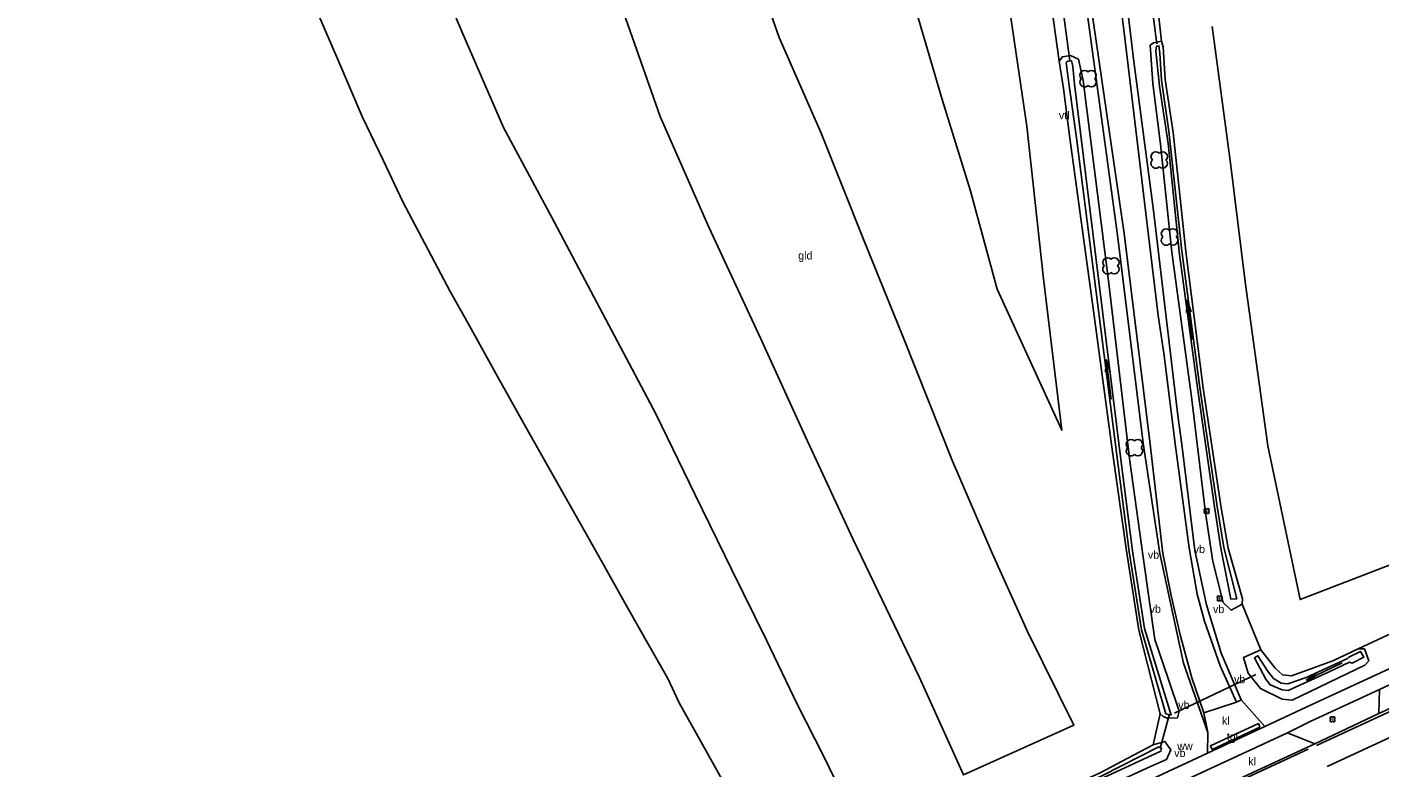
# Model space of a CAD drawing. Extents: x 154825 to 158680, y 370717 to 378075.
# Drawn here: x 157167.5 to 157336.6, y 372656.2 to 372748.8 of the extents above; entities that cross this region are included whole.
import ezdxf

# ---------------------------------------------------------------- set-up
doc = ezdxf.new("R2010")
doc.units = 0
for name, color, linetype in [('boom', 7, 'Continuous'), ('cultuurscheiding', 7, 'Continuous'), ('deelstreep(1-1)', 7, 'Continuous'), ('deelstreep(3-9)', 7, 'Continuous'), ('driehoekmarkering', 7, 'Continuous'), ('duiker lijn', 7, 'Continuous'), ('grasland_productiegrasl(vs)', 7, 'Continuous'), ('greppel - midden sloot', 7, 'Continuous'), ('hoogteverschillijn', 7, 'Continuous'), ('insteek sloot', 7, 'Continuous'), ('kant gesloten verharding', 7, 'Continuous'), ('kant onverhard', 7, 'Continuous'), ('kantstreep', 7, 'Continuous'), ('klinkerverharding(vs)', 7, 'Continuous'), ('maaiveldlijn algemeen - gesloten verharding', 7, 'Continuous'), ('maaiveldlijn algemeen - open verharding', 7, 'Continuous'), ('maaiveldlijn algemeen - tegelverharding', 7, 'Continuous'), ('Sloot bodem', 7, 'Continuous'), ('stroomrichting  watergangen', 7, 'Continuous'), ('tegelverh(vs)', 7, 'Continuous'), ('verharding algemeen', 7, 'Continuous'), ('verkeersb_z kabel', 7, 'Continuous'), ('vlak_Grasland', 7, 'Continuous'), ('vlak_Grazige_vegetatie', 7, 'Continuous'), ('wegwijzer z kabel', 7, 'Continuous')]:
    doc.layers.add(name, color=color, linetype=linetype)

msp = doc.modelspace()

# ---------------------------------------------------------------- linework, layer by layer
at = {"layer": 'boom'}
for centre in [(157314.9, 372688.29), (157316.55, 372677.37), (157330.64, 372662.26)]:
    msp.add_circle(centre, 0.006, dxfattribs=at)
for centre, radius, start, end in [((157299.67, 372742.8), 0.6, 45, 225), ((157299.67, 372741.95), 0.6, 134.7431, 315), ((157300.52, 372742.8), 0.6, 315, 135), ((157300.52, 372741.95), 0.6, 225, 45), ((157308.56, 372732.63), 0.6, 45, 225), ((157308.56, 372731.78), 0.6, 134.7431, 315), ((157309.41, 372732.63), 0.6, 315, 135), ((157309.41, 372731.78), 0.6, 225, 45), ((157309.85, 372723), 0.6, 45, 225), ((157310.7, 372723), 0.6, 315, 135), ((157309.85, 372722.15), 0.6, 134.7431, 315), ((157310.7, 372722.15), 0.6, 225, 45), ((157302.53, 372719.39), 0.6, 45, 225), ((157303.37, 372719.39), 0.6, 315, 135), ((157302.53, 372718.55), 0.6, 134.7431, 315), ((157303.37, 372718.55), 0.6, 225, 45), ((157305.47, 372696.65), 0.6, 45, 225), ((157305.47, 372695.8), 0.6, 134.7431, 315), ((157306.32, 372696.65), 0.6, 315, 135), ((157306.32, 372695.8), 0.6, 225, 45), ((157314.75, 372688.45), 0.158, 357.075, 272.925), ((157314.75, 372688.14), 0.158, 87.075, 2.925), ((157315.06, 372688.45), 0.158, 267.075, 182.925), ((157315.06, 372688.14), 0.158, 177.075, 92.925), ((157316.4, 372677.53), 0.158, 357.075, 272.925), ((157316.71, 372677.53), 0.158, 267.075, 182.925), ((157316.4, 372677.21), 0.158, 87.075, 2.925), ((157316.71, 372677.21), 0.158, 177.075, 92.925), ((157330.49, 372662.42), 0.158, 357.075, 272.925), ((157330.8, 372662.42), 0.158, 267.075, 182.925), ((157330.49, 372662.1), 0.158, 87.075, 2.925), ((157330.8, 372662.1), 0.158, 177.075, 92.925)]:
    msp.add_arc(centre, radius, start, end, dxfattribs=at)
at = {"layer": 'cultuurscheiding'}
for points in [[(157308.61, 372753.08), (157309.29, 372747.08)], [(157295.55, 372751.15), (157296.48, 372744.59)], [(157319.37, 372676.64), (157321.69, 372670.93)], [(157333.85, 372671.08), (157338.16, 372673.08)], [(157308.23, 372659.04), (157309.1, 372662.94)]]:
    msp.add_lwpolyline(points, dxfattribs=at)
at = {"layer": 'deelstreep(1-1)'}
msp.add_lwpolyline([(157311.8, 372651.19), (157327.61, 372658.53)], dxfattribs=at)
at = {"layer": 'deelstreep(3-9)'}
msp.add_lwpolyline([(157693.04, 372824.71), (157671.19, 372814.57), (157649.3, 372804.41), (157627.44, 372794.27), (157604.56, 372783.62), (157594.54, 372778.92), (157572.69, 372768.8), (157551.11, 372758.81), (157529.26, 372748.71), (157507.38, 372738.56), (157474.53, 372723.31), (157452.88, 372713.29), (157431.04, 372703.17), (157418.74, 372697.46), (157398.09, 372687.91), (157373.81, 372676.65), (157351.94, 372666.54), (157329.99, 372656.33)], dxfattribs=at)
at = {"layer": 'driehoekmarkering'}
msp.add_lwpolyline([(157321.56, 372661.27), (157315.59, 372658.49)], dxfattribs=at)
at = {"layer": 'duiker lijn'}
for points in [[(157307.87, 372753.2), (157308.69, 372746.72)], [(157296.98, 372750.88), (157297.81, 372744.62)], [(157321.06, 372667.86), (157310.9, 372663.04)], [(157310.23, 372662.79), (157309.16, 372658.75)]]:
    msp.add_lwpolyline(points, dxfattribs=at)
at = {"layer": 'greppel - midden sloot'}
for points in [[(157315.88, 372688.83), (157313.79, 372703.7), (157311.54, 372720.37), (157310.09, 372734.28), (157309.01, 372741.43), (157308.57, 372745.82), (157308.64, 372746.44), (157308.95, 372746.49), (157309.07, 372745.58), (157309.26, 372742.19), (157310.21, 372735.8), (157311.8, 372720.85), (157314.05, 372703.77), (157316.24, 372688.89)], [(157305.63, 372683.31), (157304.16, 372695.1), (157301.45, 372717.01), (157298.39, 372741.68), (157298.18, 372743.91), (157298.04, 372744.62), (157297.55, 372744.59), (157297.35, 372744.4), (157297.57, 372742.74), (157298.65, 372735), (157301.3, 372714.04), (157303.63, 372695.63), (157305.22, 372683.24)]]:
    msp.add_lwpolyline(points, dxfattribs=at)
at = {"layer": 'hoogteverschillijn'}
for points in [[(157239.91, 372756.78), (157246.61, 372737.63), (157252.72, 372723.81), (157259.19, 372709.84), (157264.8, 372697.57), (157270.74, 372684.74), (157278.97, 372667.57), (157284.52, 372655.3), (157298.32, 372661.52), (157292.51, 372673.25), (157288.11, 372683.04), (157283.14, 372694.53), (157276.98, 372710.04), (157272, 372722.38), (157266.72, 372735.55), (157261.5, 372747.53), (157256.8, 372760.96)], [(157271.24, 372649.01), (157267.03, 372657.7), (157263.79, 372664.06), (157259.92, 372672.15), (157255.59, 372680.93), (157250.98, 372690.33), (157246.07, 372700.44), (157239.08, 372713.67), (157233.03, 372725.08), (157227.03, 372736.26), (157221.84, 372748.28), (157217.08, 372759.58)], [(157277.56, 372754.47), (157281.86, 372739.77), (157285.36, 372728.47), (157288.74, 372716.05), (157296.81, 372698.41), (157294.53, 372717.33), (157292.44, 372736.42), (157289.31, 372757.69)], [(157315.61, 372748.92), (157317.88, 372731.81), (157319.72, 372716.95), (157322.55, 372696.44), (157326.6, 372677.22), (157348.54, 372685.72), (157344.86, 372705.71), (157342.46, 372721.11), (157340.74, 372736.11), (157338.39, 372754.03)], [(157203.81, 372750.67), (157206.34, 372744.77), (157209.37, 372737.66), (157212.06, 372732.12), (157214.44, 372726.99), (157220.38, 372715.76), (157222.59, 372711.83), (157226.29, 372705.15), (157229.83, 372698.78), (157234.18, 372691.14), (157237.75, 372684.8), (157239.63, 372681.44), (157242.21, 372676.82), (157244.87, 372672.09), (157247.56, 372667.37), (157248.98, 372664.32), (157251.72, 372659.47), (157256.71, 372650.51)]]:
    msp.add_lwpolyline(points, dxfattribs=at)
at = {"layer": 'insteek sloot'}
for points in [[(157309.29, 372747.08), (157308.26, 372746.88), (157307.84, 372746.57), (157308.21, 372741.79), (157309.15, 372734.2), (157310.57, 372720.67), (157313.01, 372702.58), (157314.79, 372688.07), (157315.67, 372681.97), (157317, 372676.88), (157317.98, 372675.92), (157319.37, 372676.64)], [(157319.37, 372676.64), (157319.38, 372677.34), (157317.62, 372683.65), (157316.74, 372688.72), (157314.49, 372703.68), (157312.3, 372720.77), (157310.72, 372735.66), (157309.74, 372742.27), (157309.49, 372746.37), (157309.29, 372747.08)], [(157309.1, 372662.94), (157309.5, 372662.59), (157309.99, 372662.4), (157311.27, 372662.42), (157311.47, 372663.26), (157310.16, 372667.24), (157308.46, 372672.24), (157306.97, 372682.54), (157305.33, 372694.54), (157302.66, 372717.09), (157299.47, 372742.17), (157298.88, 372744.82), (157297.9, 372745.26), (157296.88, 372745.12), (157296.48, 372744.59), (157297.04, 372741.17), (157297.81, 372734.94), (157300.63, 372714.26), (157303.13, 372695.71), (157304.89, 372683.32), (157306.44, 372673.39), (157309.1, 372662.94)], [(157333.85, 372671.08), (157334.63, 372671.05), (157335.18, 372669.57), (157334.68, 372669.03), (157325.6, 372664.65), (157324.35, 372664.78), (157321.63, 372666.11), (157320.11, 372668.01), (157319.53, 372670), (157321.69, 372670.93)], [(157321.69, 372670.93), (157323.48, 372668.66), (157324.39, 372667.83), (157325.5, 372667.68), (157330.7, 372669.58), (157333.85, 372671.08)], [(157308.23, 372659.04), (157309.7, 372659.48), (157310.42, 372658.44), (157309.9, 372657.22), (157307.9, 372656.37), (157283.52, 372645.15), (157259.29, 372633.95), (157235.26, 372622.97), (157211.67, 372611.89), (157192.42, 372602.64), (157190.21, 372601.73), (157189.57, 372602.08), (157189.01, 372603.23), (157189.43, 372603.82), (157189.92, 372604.22)], [(157235.52, 372625.63), (157258.69, 372635.88), (157278.36, 372644.97), (157301.6, 372655.55), (157305.78, 372657.77), (157308.23, 372659.04)]]:
    msp.add_lwpolyline(points, dxfattribs=at)
at = {"layer": 'kant gesloten verharding'}
for points in [[(157309.45, 372683.01), (157307.81, 372696.98), (157304.61, 372723.02), (157300.48, 372751.36), (157295.86, 372793.73), (157292.97, 372816.93), (157289.7, 372842.93), (157286.83, 372865.69), (157284.12, 372887.77), (157281.31, 372911.18), (157280.08, 372922.05), (157279.28, 372925.15), (157278.91, 372928.41), (157279.1, 372928.93), (157278.95, 372930.8), (157279.23, 372931.22), (157279.08, 372935.46), (157279.01, 372939.65), (157278.96, 372950.66), (157279.4, 372975.64), (157279.77, 372996.09), (157280.14, 373018.34), (157280.49, 373042.16), (157280.55, 373054.05)], [(157312.71, 372683.69), (157310.98, 372696.7), (157309.59, 372707.75), (157308.84, 372712.76), (157307.63, 372722.75), (157304.62, 372748.14), (157302.85, 372762.12), (157300.23, 372783.38), (157299.04, 372793.03), (157296.06, 372817.18), (157292.38, 372846.37), (157289.96, 372865.56), (157287.21, 372888.06), (157284.5, 372911.32), (157283.29, 372922.98), (157283.13, 372926.33), (157282.81, 372932.53)]]:
    msp.add_lwpolyline(points, dxfattribs=at)
at = {"layer": 'kant onverhard'}
for points in [[(157287.57, 372929.57), (157285.41, 372928.83), (157284.14, 372928.46), (157283.86, 372926.31), (157284.17, 372922.95), (157285.28, 372911.39), (157288.08, 372888.25), (157291.02, 372863.61), (157293.62, 372842.88), (157296.91, 372817.23), (157299.06, 372801.5), (157301.94, 372777.18), (157302.78, 372769.87), (157305.82, 372744.51), (157308.26, 372725.88), (157311.3, 372700.25), (157311.8, 372696.63), (157313.43, 372683.38), (157314.9, 372676.59), (157316.73, 372670.52), (157319.22, 372664.68)], [(157279.28, 372925.14), (157279.37, 372921.97), (157280.67, 372911.1), (157283.19, 372889.42), (157285.8, 372868.5), (157289.23, 372841.1), (157292.37, 372816.06), (157299.92, 372751.25), (157303.77, 372722.82), (157306.99, 372696.78), (157309.07, 372682.97), (157312.03, 372669.29), (157315.08, 372660.6)]]:
    msp.add_lwpolyline(points, dxfattribs=at)
at = {"layer": 'kantstreep'}
msp.add_lwpolyline([(157758.12, 372858.41), (157746.58, 372853.32), (157739.86, 372850.21), (157734.79, 372847.6), (157723.69, 372842.09), (157702.45, 372832.35), (157680.99, 372822.41), (157659.83, 372812.62), (157637.52, 372802.23), (157632.78, 372800), (157617.21, 372792.78), (157595.92, 372782.87), (157569.75, 372770.75), (157543.55, 372758.61), (157517.06, 372746.36), (157486.41, 372732.15), (157469.86, 372724.47), (157454.4, 372717.29), (157430.13, 372706.05), (157404.83, 372694.32), (157376.21, 372681.02), (157354.77, 372671.07), (157328.63, 372658.97)], dxfattribs=at)
at = {"layer": 'maaiveldlijn algemeen - gesloten verharding'}
for points in [[(157322.19, 372661.35), (157327.37, 372663.76), (157349.88, 372674.18), (157373.63, 372685.15), (157396.47, 372695.77), (157419.84, 372706.62), (157443.82, 372717.77), (157465.99, 372728.1), (157472.46, 372731.05), (157478.48, 372733.83), (157481.43, 372735.21)], [(157314.55, 372663.05), (157313.08, 372667.44), (157311.6, 372672.82), (157310.47, 372677.75), (157309.45, 372683.01)], [(157318.66, 372664.41), (157316.61, 372668.95), (157314.65, 372674.51), (157313.74, 372677.89), (157312.71, 372683.69)], [(157325, 372660.58), (157327.87, 372661.98), (157336.53, 372665.99), (157339.56, 372667.4)], [(157328.42, 372659.18), (157336.42, 372662.98), (157342.41, 372665.7)], [(157318.66, 372664.41), (157314.55, 372663.05)], [(157322.19, 372661.35), (157315.02, 372658), (157308.87, 372655.13), (157283.28, 372643.29), (157259.58, 372632.3), (157235.97, 372621.56), (157212.56, 372610.51), (157191.51, 372600.67), (157169.85, 372590.67), (157155.14, 372583.86), (157134.07, 372574.17)], [(157325, 372660.58), (157312.61, 372654.82), (157309.17, 372653.26), (157284.33, 372641.82), (157259.59, 372630.36), (157236.12, 372619.47), (157213.15, 372608.82), (157192.26, 372599.09)], [(157311.68, 372651.44), (157328.42, 372659.18)]]:
    msp.add_lwpolyline(points, dxfattribs=at)
at = {"layer": 'maaiveldlijn algemeen - open verharding'}
for points in [[(157336.53, 372665.99), (157336.42, 372662.98)], [(157318.66, 372664.41), (157319.22, 372664.68)], [(157319.22, 372664.68), (157322.19, 372661.35)], [(157315.08, 372660.6), (157314.55, 372663.05)], [(157315.02, 372658), (157315.08, 372660.6)], [(157325, 372660.58), (157328.42, 372659.18)]]:
    msp.add_lwpolyline(points, dxfattribs=at)
at = {"layer": 'maaiveldlijn algemeen - tegelverharding'}
msp.add_lwpolyline([(157315.59, 372658.49), (157315.38, 372658.94), (157321.38, 372661.71), (157321.56, 372661.27)], dxfattribs=at)
at = {"layer": 'Sloot bodem'}
for points in [[(157316.24, 372688.89), (157317.06, 372683.76), (157318.7, 372677.33), (157317.92, 372677.28), (157316.7, 372683.67), (157315.88, 372688.83)], [(157305.22, 372683.24), (157306.78, 372673.44), (157309.82, 372662.95), (157310.47, 372662.78), (157307.15, 372673.6), (157305.63, 372683.31)], [(157321.32, 372670.2), (157320.9, 372669.93), (157322.3, 372667.28), (157322.87, 372666.56), (157324.34, 372665.93), (157325.09, 372665.85), (157330.33, 372668.24), (157332.78, 372669.42), (157333.09, 372669.28), (157334.58, 372670.03), (157334.16, 372670.73), (157332.68, 372670.03), (157332.5, 372669.84), (157327.37, 372667.47), (157325.06, 372666.68), (157324.23, 372666.76), (157323.29, 372667.37), (157322.52, 372668.33), (157321.32, 372670.2)], [(157301.82, 372655.19), (157277.87, 372644.4), (157258.06, 372635.22), (157236, 372625.14), (157215.63, 372615.52), (157189.63, 372603.1), (157189.78, 372602.6), (157215.75, 372615.02), (157236.37, 372624.69), (157258.24, 372634.84), (157278.87, 372644.36), (157301.99, 372654.93), (157309.21, 372658.28), (157309.29, 372658.61), (157308.94, 372658.79), (157301.82, 372655.19)]]:
    msp.add_lwpolyline(points, dxfattribs=at)
at = {"layer": 'stroomrichting  watergangen'}
for p, q in [((157312.48, 372714.7), (157312.4, 372713.12)), ((157313.12, 372709.76), (157312.49, 372714.71)), ((157312.49, 372714.71), (157312.96, 372713.2)), ((157302.36, 372707.24), (157302.28, 372705.67)), ((157303, 372702.31), (157302.37, 372707.26)), ((157302.37, 372707.26), (157302.84, 372705.75)), ((157331.86, 372669.33), (157327.37, 372667.15)), ((157327.37, 372667.15), (157328.65, 372668.08)), ((157327.39, 372667.14), (157328.91, 372667.58))]:
    msp.add_line(p, q, dxfattribs=at)
at = {"layer": 'vlak_Grasland'}
for points in [[(157338.16, 372673.08), (157333.85, 372671.08), (157330.7, 372669.58), (157325.5, 372667.68), (157324.39, 372667.83), (157323.48, 372668.66), (157321.69, 372670.93), (157319.37, 372676.64), (157319.38, 372677.34), (157317.62, 372683.65), (157316.74, 372688.72), (157314.49, 372703.68), (157312.3, 372720.77), (157310.72, 372735.66), (157309.74, 372742.27), (157309.49, 372746.37), (157309.29, 372747.08), (157308.61, 372753.08)], [(157256.71, 372650.51), (157251.72, 372659.47), (157248.98, 372664.32), (157247.56, 372667.37), (157244.87, 372672.09), (157242.21, 372676.82), (157239.63, 372681.44), (157237.75, 372684.8), (157234.18, 372691.14), (157229.83, 372698.78), (157226.29, 372705.15), (157222.59, 372711.83), (157220.38, 372715.76), (157214.44, 372726.99), (157212.06, 372732.12), (157209.37, 372737.66), (157206.34, 372744.77), (157203.81, 372750.67)], [(157295.55, 372751.15), (157296.48, 372744.59), (157297.04, 372741.17), (157297.81, 372734.94), (157300.63, 372714.26), (157303.13, 372695.71), (157304.89, 372683.32), (157306.44, 372673.39), (157309.1, 372662.94), (157308.23, 372659.04), (157305.78, 372657.77), (157301.6, 372655.55)]]:
    msp.add_lwpolyline(points, dxfattribs=at)
at = {"layer": 'vlak_Grazige_vegetatie'}
for points in [[(157477.77, 372749.88), (157478.17, 372738.01), (157478.48, 372733.83), (157472.46, 372731.05), (157465.99, 372728.1), (157443.82, 372717.77), (157419.84, 372706.62), (157396.47, 372695.77), (157373.63, 372685.15), (157349.88, 372674.18), (157327.37, 372663.76), (157322.19, 372661.35), (157319.22, 372664.68), (157316.73, 372670.52), (157314.9, 372676.59), (157313.43, 372683.38), (157311.8, 372696.63), (157311.3, 372700.25), (157308.26, 372725.88), (157305.82, 372744.51), (157302.78, 372769.87)], [(157308.61, 372753.08), (157309.29, 372747.08), (157308.26, 372746.88), (157307.84, 372746.57), (157308.21, 372741.79), (157309.15, 372734.2), (157310.57, 372720.67), (157313.01, 372702.58), (157314.79, 372688.07), (157315.67, 372681.97), (157317, 372676.88), (157317.98, 372675.92), (157319.37, 372676.64), (157321.69, 372670.93), (157319.53, 372670), (157320.11, 372668.01), (157321.63, 372666.11), (157324.35, 372664.78), (157325.6, 372664.65), (157334.68, 372669.03), (157335.18, 372669.57), (157334.63, 372671.05), (157333.85, 372671.08), (157338.16, 372673.08)], [(157299.92, 372751.25), (157303.77, 372722.82), (157306.99, 372696.78), (157309.07, 372682.97), (157312.03, 372669.29), (157315.08, 372660.6), (157315.02, 372658), (157308.87, 372655.13), (157283.28, 372643.29), (157259.58, 372632.3), (157235.97, 372621.56), (157212.56, 372610.51), (157191.51, 372600.67), (157169.85, 372590.67), (157155.14, 372583.86)], [(157283.52, 372645.15), (157307.9, 372656.37), (157309.9, 372657.22), (157310.42, 372658.44), (157309.7, 372659.48), (157308.23, 372659.04), (157309.1, 372662.94), (157309.5, 372662.59), (157309.99, 372662.4), (157311.27, 372662.42), (157311.47, 372663.26), (157310.16, 372667.24), (157308.46, 372672.24), (157306.97, 372682.54), (157305.33, 372694.54), (157302.66, 372717.09), (157299.47, 372742.17), (157298.88, 372744.82), (157297.9, 372745.26), (157296.88, 372745.12), (157296.48, 372744.59), (157295.55, 372751.15)]]:
    msp.add_lwpolyline(points, dxfattribs=at)
for points in [[(157309.29, 372747.08), (157309.49, 372746.37), (157309.74, 372742.27), (157310.72, 372735.66), (157312.3, 372720.77), (157314.49, 372703.68), (157316.74, 372688.72), (157317.62, 372683.65), (157319.38, 372677.34), (157319.37, 372676.64), (157317.98, 372675.92), (157317, 372676.88), (157315.67, 372681.97), (157314.79, 372688.07), (157313.01, 372702.58), (157310.57, 372720.67), (157309.15, 372734.2), (157308.21, 372741.79), (157307.84, 372746.57), (157308.26, 372746.88)], [(157298.88, 372744.82), (157299.47, 372742.17), (157302.66, 372717.09), (157305.33, 372694.54), (157306.97, 372682.54), (157308.46, 372672.24), (157310.16, 372667.24), (157311.47, 372663.26), (157311.27, 372662.42), (157309.99, 372662.4), (157309.5, 372662.59), (157309.1, 372662.94), (157306.44, 372673.39), (157304.89, 372683.32), (157303.13, 372695.71), (157300.63, 372714.26), (157297.81, 372734.94), (157297.04, 372741.17), (157296.48, 372744.59), (157296.88, 372745.12), (157297.9, 372745.26)], [(157316.7, 372683.67), (157317.92, 372677.28), (157318.7, 372677.33), (157317.06, 372683.76), (157316.24, 372688.89), (157314.05, 372703.77), (157311.8, 372720.85), (157310.21, 372735.8), (157309.26, 372742.19), (157309.07, 372745.58), (157308.95, 372746.49), (157308.64, 372746.44), (157308.57, 372745.82), (157309.01, 372741.43), (157310.09, 372734.28), (157311.54, 372720.37), (157313.79, 372703.7), (157315.88, 372688.83)], [(157309.82, 372662.95), (157310.47, 372662.78), (157307.15, 372673.6), (157305.63, 372683.31), (157304.16, 372695.1), (157301.45, 372717.01), (157298.39, 372741.68), (157298.18, 372743.91), (157298.04, 372744.62), (157297.55, 372744.59), (157297.35, 372744.4), (157297.57, 372742.74), (157298.65, 372735), (157301.3, 372714.04), (157303.63, 372695.63), (157305.22, 372683.24), (157306.78, 372673.44)], [(157334.63, 372671.05), (157335.18, 372669.57), (157334.68, 372669.03), (157325.6, 372664.65), (157324.35, 372664.78), (157321.63, 372666.11), (157320.11, 372668.01), (157319.53, 372670), (157321.69, 372670.93), (157323.48, 372668.66), (157324.39, 372667.83), (157325.5, 372667.68), (157330.7, 372669.58), (157333.85, 372671.08)], [(157332.5, 372669.84), (157327.37, 372667.47), (157325.06, 372666.68), (157324.23, 372666.76), (157323.29, 372667.37), (157322.52, 372668.33), (157321.32, 372670.2), (157320.9, 372669.93), (157322.3, 372667.28), (157322.87, 372666.56), (157324.34, 372665.93), (157325.09, 372665.85), (157330.33, 372668.24), (157332.78, 372669.42), (157333.09, 372669.28), (157334.58, 372670.03), (157334.16, 372670.73), (157332.68, 372670.03)], [(157336.42, 372662.98), (157328.42, 372659.18), (157325, 372660.58), (157327.87, 372661.98), (157336.53, 372665.99)], [(157309.7, 372659.48), (157310.42, 372658.44), (157309.9, 372657.22), (157307.9, 372656.37), (157283.52, 372645.15), (157259.29, 372633.95), (157235.26, 372622.97), (157211.67, 372611.89), (157192.42, 372602.64), (157190.21, 372601.73), (157189.57, 372602.08), (157189.01, 372603.23), (157189.43, 372603.82), (157189.92, 372604.22), (157214.89, 372615.94), (157235.52, 372625.63), (157258.69, 372635.88), (157278.36, 372644.97), (157301.6, 372655.55), (157305.78, 372657.77), (157308.23, 372659.04)], [(157189.63, 372603.1), (157189.78, 372602.6), (157215.75, 372615.02), (157236.37, 372624.69), (157258.24, 372634.84), (157278.87, 372644.36), (157301.99, 372654.93), (157309.21, 372658.28), (157309.29, 372658.61), (157308.94, 372658.79), (157301.82, 372655.19), (157277.87, 372644.4), (157258.06, 372635.22), (157236, 372625.14), (157215.63, 372615.52)]]:
    msp.add_lwpolyline(points, close=True, dxfattribs=at)

# ---------------------------------------------------------------- texts
at = {"layer": 'grasland_productiegrasl(vs)'}
msp.add_text('gld', height=1, dxfattribs=at).set_placement((157263.87, 372719.76))
at = {"layer": 'klinkerverharding(vs)'}
for p in [(157316.83, 372661.59), (157320.11, 372656.5)]:
    msp.add_text('kl', height=1, dxfattribs=at).set_placement(p)
at = {"layer": 'tegelverh(vs)'}
msp.add_text('tgl', height=1, dxfattribs=at).set_placement((157317.44, 372659.59))
at = {"layer": 'verharding algemeen'}
msp.add_text('vtl', height=1, dxfattribs=at).set_placement((157296.45, 372737.3))
at = {"layer": 'verkeersb_z kabel'}
for p in [(157307.57, 372682.34), (157313.3, 372683.04), (157307.79, 372675.58), (157315.71, 372675.54), (157318.34, 372666.77), (157311.36, 372663.55), (157310.86, 372657.53)]:
    msp.add_text('vb', height=1, dxfattribs=at).set_placement(p)
at = {"layer": 'wegwijzer z kabel'}
msp.add_text('ww', height=1, dxfattribs=at).set_placement((157311.24, 372658.42))

doc.saveas('drawing.dxf')
